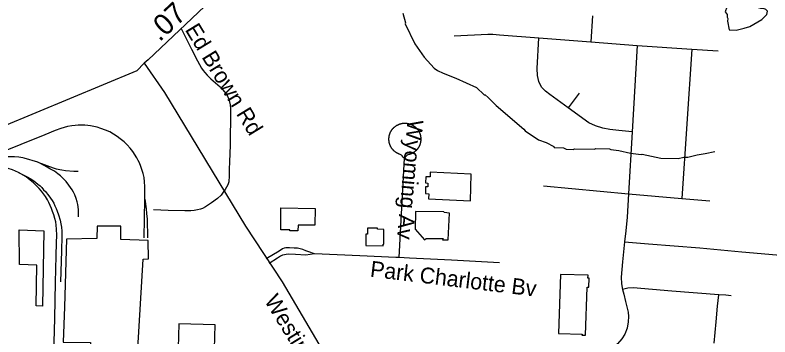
# Model space of a CAD drawing. Extents: x 1383679 to 1536984, y 460658 to 651027.
# Drawn here: x 1404192 to 1408689, y 513904 to 515819 of the extents above; entities that cross this region are included whole.
import ezdxf

# ---------------------------------------------------------------- set-up
doc = ezdxf.new("R2010")
doc.units = 0
for name, color, linetype in [('Exist Cultural Warehouse Building Footprint', 7, 'Continuous'), ('Exist Hydrographic Misc Water Feature', 7, 'Continuous'), ('Exist Railroad Spur', 7, 'Continuous'), ('Exist Road Non-System Type 51', 7, 'Continuous'), ('Exist Road Non-System Type 51 Label', 7, 'Continuous'), ('Exist Road Secondary Mileage Hundredths English Label', 7, 'Continuous'), ('Exist Road Secondary Type 51 Attributed', 7, 'Continuous'), ('Exist Road Secondary Type 51 Label', 7, 'Continuous')]:
    doc.layers.add(name, color=color, linetype=linetype)

msp = doc.modelspace()

# ---------------------------------------------------------------- linework, layer by layer
at = {"layer": 'Exist Cultural Warehouse Building Footprint'}
for points in [[(1406664.6, 514884.3), (1406664.6, 514855.9), (1406638.9, 514857), (1406637.7, 514820.7), (1406650.6, 514818.5), (1406650.6, 514798.1), (1406637.7, 514798.1), (1406637.7, 514757.2), (1406656.4, 514756.1), (1406655.3, 514726.6), (1406905.5, 514713), (1406909, 514871.8), (1406664.6, 514884.3)], [(1405774.8, 514672.7), (1405978.8, 514667.6), (1405977.7, 514570.1), (1405878.3, 514570.1), (1405876.5, 514536), (1405829.2, 514536), (1405828.6, 514541.1), (1405774.8, 514541.1), (1405774.8, 514672.7)], [(1406578.1, 514650.6), (1406575.7, 514545.1), (1406630.7, 514481.6), (1406641.2, 514490.7), (1406741.8, 514490.7), (1406738.3, 514481.6), (1406772.2, 514482.7), (1406780.4, 514640.4), (1406747.6, 514643.8), (1406745.3, 514648.3), (1406578.1, 514650.6)], [(1404640.6, 513870.7), (1404637.1, 513596.2), (1404573.9, 513591.7), (1404572.8, 513274.1), (1404918.9, 513273), (1404923.5, 513835.6), (1404953.9, 514367.6), (1404986.7, 514368.7), (1404984.3, 514477.6), (1404821.8, 514484.4), (1404821.8, 514562.7), (1404681.5, 514562.7), (1404679.2, 514489), (1404499.1, 514486.7), (1404486.2, 514082.9), (1404479.2, 513873.6), (1404640.6, 513870.7)], [(1406291.6, 514551.1), (1406292.2, 514515.9), (1406281.1, 514515.3), (1406281.7, 514447.3), (1406384.6, 514446.1), (1406384.6, 514455.2), (1406388.7, 514455.8), (1406388.1, 514543.7), (1406351.8, 514545.4), (1406351.2, 514551.1), (1406291.6, 514551.1)], [(1404215.5, 514540.6), (1404362.9, 514536), (1404355.9, 514086.8), (1404318.4, 514089.1), (1404320.8, 514331.9), (1404217.9, 514334.1), (1404215.5, 514540.6)], [(1407440.5, 514275.4), (1407428.8, 513924.9), (1407570.3, 513920.3), (1407567.9, 513913.5), (1407590.1, 513914.7), (1407600.7, 514199.4), (1407610, 514199.4), (1407611.2, 514253.8), (1407604.2, 514253.8), (1407605.3, 514270.8), (1407440.5, 514275.4)], [(1405162.1, 513767), (1405378.6, 513762.4), (1405383.1, 513976.8), (1405166.6, 513981.4), (1405162.1, 513767)]]:
    msp.add_lwpolyline(points, dxfattribs=at)
at = {"layer": 'Exist Hydrographic Misc Water Feature'}
for points in [[(1408422, 515839.7), (1408433.7, 515823.4), (1408433.4, 515807.4), (1408437.1, 515799.4), (1408436.8, 515783.4), (1408446.1, 515731.2), (1408487.7, 515730.3), (1408535.9, 515741.2), (1408568.2, 515752.4), (1408641.1, 515792.8), (1408669.7, 515822.2), (1408674.1, 515842), (1408664.3, 515852.2), (1408650.5, 515858.5), (1408634.5, 515858.9), (1408620.6, 515863.2), (1408582.5, 515864.1), (1408558.6, 515868.6), (1408438.7, 515871.3), (1408432.6, 515867.4), (1408422, 515839.7)], [(1406501.5, 515830.9), (1406517.1, 515774.2), (1406516, 515766.6), (1406573.5, 515649.3), (1406629.7, 515568.1), (1406688.4, 515502.8), (1406708, 515490.4), (1406741.7, 515473.6), (1406818.5, 515444.6), (1406940, 515389.2), (1406986.9, 515344.2), (1406993, 515344), (1407010.6, 515329.7), (1407057.6, 515280.6), (1407222.6, 515141), (1407230.4, 515130.8), (1407309.3, 515077), (1407355.7, 515060.6), (1407400.4, 515037), (1407404.3, 515030.9), (1407458.2, 515029.7), (1407474, 515021.4), (1407516, 515020.4), (1407524.1, 515024.2), (1407644.1, 515021.5), (1407652.2, 515025.4), (1407732.2, 515023.6), (1407740.1, 515019.4), (1407787.9, 515014.3), (1407858.8, 514997.3), (1407920.7, 514989.5), (1407927.5, 514991.2), (1408039, 514968.7), (1408143, 514966.4), (1408175.2, 514973.6), (1408199.2, 514973.1), (1408255.5, 514987.8), (1408303.7, 514994.7), (1408359.9, 515007.5)]]:
    msp.add_lwpolyline(points, dxfattribs=at)
at = {"layer": 'Exist Railroad Spur'}
msp.add_line((1404960.2, 514493.7), (1404964, 514723.9), dxfattribs=at)
for points in [[(1404964, 514723.9), (1404964.8, 514799.8), (1404963.1, 514827.1), (1404960.2, 514853.6), (1404954.8, 514877.1), (1404947.8, 514899.7), (1404941.3, 514919.1), (1404932.6, 514940.2), (1404925.9, 514954.3), (1404917.2, 514969.6), (1404894.2, 515007.3), (1404878.1, 515027), (1404859.7, 515047.4), (1404841, 515065.2), (1404818.7, 515083), (1404800.8, 515097.2), (1404779.1, 515111.6), (1404755.9, 515124.1), (1404730.7, 515135.4), (1404703.2, 515145.1), (1404680.7, 515151.6), (1404661.2, 515156.4), (1404641.2, 515160.1), (1404624.3, 515162.3), (1404607.7, 515163.6), (1404588.8, 515164.2), (1404568, 515164), (1404549.8, 515163.1), (1404529, 515160.3), (1404504.3, 515155.6), (1404484.1, 515151), (1404465.1, 515145.4), (1404431.5, 515132.4), (1404369.3, 515107), (1404226.9, 515049.2), (1404122.7, 515007.7)], [(1404326.7, 514943.2), (1404245.8, 514968.8), (1404238.2, 514970.4), (1404213.4, 514974.3), (1404188.8, 514975.9), (1404165.3, 514975.8), (1404145.9, 514975.4), (1404120.9, 514973.5), (1404103.9, 514970.4), (1404080.9, 514965.8), (1404041.7, 514955.6), (1403990.4, 514942.4), (1403955.1, 514933.2), (1403921.2, 514923.9), (1403880.5, 514909.5)], [(1404211.6, 514882.4), (1404177.3, 514898), (1404151.2, 514906.9), (1404129, 514912.6), (1404110, 514918.4), (1404082.6, 514923.6), (1404053.5, 514926), (1404032.2, 514927.1), (1404003.2, 514927.3), (1403974.1, 514924.5), (1403936.4, 514916.7), (1403904.9, 514908.9), (1403875.3, 514901.2), (1403839.6, 514891.4), (1403803.5, 514879)], [(1404326.7, 514943.2), (1404419.4, 514909.9), (1404435.7, 514905.2), (1404471, 514898.2), (1404491.9, 514894.3), (1404541, 514891.5), (1404567.1, 514891)], [(1404570.5, 514618.4), (1404570.6, 514639.3), (1404568.7, 514663.2), (1404566, 514692), (1404562.3, 514707.6), (1404556.5, 514727.2), (1404548.2, 514749.4), (1404539.7, 514764.8), (1404532.3, 514779), (1404512.9, 514807.9), (1404495.8, 514828.3), (1404480.1, 514845.6), (1404461.6, 514863.4), (1404447.2, 514874.9), (1404425.7, 514890.1), (1404399.8, 514904.9), (1404382.4, 514914.7), (1404339.4, 514938), (1404326.7, 514943.2)], [(1404211.6, 514882.4), (1404259.1, 514858.6), (1404284.9, 514844.4), (1404303.5, 514832), (1404316.1, 514822.5), (1404328.2, 514813.4), (1404340.6, 514802.9), (1404351.1, 514792.5), (1404361.8, 514780.3), (1404373.5, 514768.8), (1404385.5, 514754.6), (1404393.9, 514743.1), (1404403.1, 514730.5), (1404413.3, 514715.5), (1404422.9, 514699.3), (1404429.6, 514684.3), (1404436.8, 514669.3), (1404443.5, 514653.4), (1404450.5, 514631.2), (1404460.1, 514598.6), (1404464.7, 514576.2), (1404468.1, 514556.9), (1404470.7, 514532.7), (1404470.7, 514504.6), (1404468.3, 514415.9), (1404463.1, 514231.5)], [(1404422.5, 513800.3), (1404427.7, 514015.2), (1404432.9, 514227.3), (1404436.8, 514386.3), (1404439, 514464.4), (1404439.6, 514509.9), (1404438.6, 514544.9), (1404436.8, 514569.5), (1404433.8, 514588.8), (1404428.5, 514609.3), (1404422.5, 514629.9), (1404415.7, 514651.3), (1404408.7, 514668.4), (1404401.8, 514685.7), (1404393.7, 514703.7), (1404385.9, 514719.1), (1404372.9, 514738.9), (1404362, 514755.3), (1404349.6, 514770.9), (1404335.6, 514786.4), (1404319.1, 514804), (1404301.5, 514820.1), (1404282.4, 514837.1), (1404257.8, 514855.8), (1404211.6, 514882.4)], [(1404964, 514723.9), (1404972.6, 514665.9), (1404975.3, 514638.9), (1404978.3, 514604.5), (1404981.3, 514493.2)]]:
    msp.add_lwpolyline(points, dxfattribs=at)
at = {"layer": 'Exist Road Non-System Type 51'}
for p, q in [((1407631.4, 515814.3), (1407622.2, 515660.7)), ((1407312.4, 515684.7), (1407622.2, 515660.7)), ((1407622.2, 515660.7), (1407898.2, 515639.3)), ((1407898.2, 515639.3), (1407867.9, 515125.1)), ((1407898.2, 515639.3), (1408222.5, 515617.2)), ((1408222.5, 515617.2), (1408164.8, 514728.3)), ((1408222.5, 515617.2), (1408379.4, 515606.6)), ((1407552.6, 515355), (1407486.1, 515267.5)), ((1407867.9, 515125.1), (1407846.1, 514755.3)), ((1406509, 514967.3), (1406478.7, 514375.8)), ((1407340.5, 514803.9), (1407846.1, 514755.3)), ((1407846.1, 514755.3), (1408164.8, 514728.3)), ((1408164.8, 514728.3), (1408331.2, 514714.2))]:
    msp.add_line(p, q, dxfattribs=at)
for points in [[(1405181.6, 515739.4), (1405243.2, 515616), (1405278.6, 515547.4), (1405291, 515524.7), (1405302.6, 515504.2), (1405312, 515490.1), (1405321.8, 515477.7), (1405336.4, 515462.4), (1405357.2, 515441), (1405386.5, 515415.8), (1405412.9, 515391.8), (1405430.2, 515375.1), (1405447.1, 515353.2), (1405457.3, 515336.1), (1405464.9, 515318.5), (1405469.9, 515303.5), (1405472.9, 515286.2), (1405474.4, 515263.7), (1405475.3, 515229.7), (1405474.7, 515183.3), (1405473.6, 515111.5), (1405472.3, 515046.1), (1405469.8, 514945.6), (1405468, 514901.5), (1405467.1, 514862.1), (1405464.3, 514827.1), (1405458.6, 514809.8), (1405451.8, 514796.1), (1405443.7, 514781.6), (1405436.8, 514771.1)], [(1406806.9, 515696.2), (1407008.1, 515705), (1407038.8, 515705), (1407078.1, 515702.8), (1407312.4, 515684.7)], [(1407486.1, 515267.5), (1407377.8, 515346.2), (1407351.5, 515366), (1407327.4, 515390), (1407312.1, 515425), (1407303.4, 515460), (1407301.1, 515501.6), (1407312.4, 515684.7)], [(1407867.9, 515125.1), (1407788.9, 515131.9), (1407734.1, 515138.5), (1407692.6, 515147.2), (1407648.9, 515160.4), (1407609.5, 515177.8), (1407486.1, 515267.5)], [(1406426.4, 515118.2), (1406427, 515119.7), (1406427.7, 515121.2), (1406428.4, 515122.7), (1406429.1, 515124.2), (1406429.9, 515125.6), (1406430.7, 515127.1), (1406431.5, 515128.5), (1406432.4, 515130), (1406433.2, 515131.4), (1406434.1, 515132.8), (1406435, 515134.2), (1406435.9, 515135.5), (1406436.9, 515136.9), (1406437.9, 515138.2), (1406438.9, 515139.5), (1406439.9, 515140.8), (1406441, 515142.1), (1406442.1, 515143.4), (1406443.1, 515144.6), (1406444.3, 515145.8), (1406445.4, 515147), (1406446.6, 515148.2), (1406447.7, 515149.4), (1406448.9, 515150.5), (1406450.2, 515151.7), (1406451.4, 515152.8), (1406452.6, 515153.8), (1406453.9, 515154.9), (1406455.2, 515155.9), (1406456.5, 515156.9), (1406457.9, 515157.9), (1406459.2, 515158.9), (1406460.6, 515159.8), (1406461.9, 515160.8), (1406463.3, 515161.6), (1406464.8, 515162.5), (1406466.2, 515163.4), (1406467.6, 515164.2), (1406469.1, 515165), (1406470.5, 515165.7), (1406472, 515166.5), (1406473.5, 515167.2), (1406475, 515167.9), (1406476.5, 515168.6), (1406478.1, 515169.2), (1406479.6, 515169.8), (1406481.2, 515170.4), (1406482.7, 515171), (1406484.3, 515171.5), (1406485.9, 515172), (1406487.4, 515172.5), (1406489, 515172.9), (1406490.6, 515173.3), (1406492.3, 515173.7), (1406493.9, 515174.1), (1406495.5, 515174.4), (1406497.1, 515174.7), (1406498.8, 515175), (1406500.4, 515175.3), (1406502, 515175.5), (1406503.7, 515175.7), (1406505.3, 515175.8), (1406507, 515176), (1406508.6, 515176.1), (1406510.3, 515176.2), (1406511.9, 515176.2), (1406513.6, 515176.2), (1406515.3, 515176.2), (1406516.9, 515176.2), (1406518.6, 515176.1), (1406520.2, 515176), (1406521.9, 515175.9), (1406523.5, 515175.8), (1406525.2, 515175.6), (1406526.8, 515175.4), (1406528.4, 515175.1), (1406530.1, 515174.9), (1406531.7, 515174.6), (1406533.3, 515174.2), (1406535, 515173.9), (1406536.6, 515173.5), (1406538.2, 515173.1), (1406539.8, 515172.7), (1406541.4, 515172.2), (1406542.9, 515171.7), (1406544.5, 515171.2), (1406546.1, 515170.6), (1406547.6, 515170.1), (1406549.2, 515169.5), (1406550.7, 515168.8), (1406552.2, 515168.2), (1406553.7, 515167.5), (1406555.2, 515166.8), (1406556.7, 515166.1), (1406558.2, 515165.3), (1406559.7, 515164.5), (1406561.1, 515163.7), (1406562.5, 515162.9), (1406564, 515162)], [(1406564, 515162), (1406565.4, 515161.1), (1406566.7, 515160.2), (1406568.1, 515159.3), (1406569.5, 515158.3), (1406570.8, 515157.4), (1406572.1, 515156.4), (1406573.4, 515155.3), (1406574.7, 515154.3), (1406576, 515153.2), (1406577.2, 515152.1), (1406578.4, 515151), (1406579.7, 515149.9), (1406580.8, 515148.7), (1406582, 515147.6), (1406583.2, 515146.4), (1406584.3, 515145.1), (1406585.4, 515143.9), (1406586.5, 515142.7), (1406587.5, 515141.4), (1406588.6, 515140.1), (1406589.6, 515138.8), (1406590.6, 515137.5), (1406591.5, 515136.1), (1406592.5, 515134.8), (1406593.4, 515133.4), (1406594.3, 515132), (1406595.2, 515130.6), (1406596, 515129.2), (1406596.9, 515127.7), (1406597.7, 515126.3), (1406598.4, 515124.8), (1406599.2, 515123.3), (1406599.9, 515121.8), (1406600.6, 515120.3), (1406601.3, 515118.8), (1406601.9, 515117.3), (1406602.5, 515115.8), (1406603.1, 515114.2), (1406603.7, 515112.6), (1406604.2, 515111.1), (1406604.7, 515109.5), (1406605.2, 515107.9), (1406605.7, 515106.3), (1406606.1, 515104.7), (1406606.5, 515103.1), (1406606.8, 515101.5), (1406607.2, 515099.9), (1406607.5, 515098.2), (1406607.8, 515096.6), (1406608, 515095), (1406608.3, 515093.3), (1406608.5, 515091.7), (1406608.6, 515090), (1406608.8, 515088.4), (1406608.9, 515086.7), (1406609, 515085.1), (1406609, 515083.4), (1406609, 515081.8), (1406609, 515080.1), (1406609, 515078.5), (1406609, 515076.8), (1406608.9, 515075.2), (1406608.7, 515073.5), (1406608.6, 515071.9), (1406608.4, 515070.2), (1406608.2, 515068.6), (1406608, 515066.9), (1406607.7, 515065.3), (1406607.4, 515063.7), (1406607.1, 515062), (1406606.8, 515060.4), (1406606.4, 515058.8), (1406606, 515057.2), (1406605.6, 515055.6), (1406605.1, 515054), (1406604.6, 515052.4), (1406604.1, 515050.8), (1406603.6, 515049.3), (1406603, 515047.7), (1406602.4, 515046.2), (1406601.8, 515044.6), (1406601.1, 515043.1), (1406600.4, 515041.6), (1406599.7, 515040.1), (1406599, 515038.6), (1406598.3, 515037.1), (1406597.5, 515035.7), (1406596.7, 515034.2), (1406595.8, 515032.8), (1406595, 515031.4), (1406594.1, 515030), (1406593.2, 515028.6), (1406592.3, 515027.2), (1406591.3, 515025.8), (1406590.3, 515024.5), (1406589.4, 515023.2), (1406588.3, 515021.9), (1406587.3, 515020.6), (1406586.2, 515019.3)], [(1406509, 514967.3), (1406503.5, 514974.5), (1406497.3, 514981.1), (1406493.5, 514985), (1406489.6, 514987.5), (1406482.9, 514991.3), (1406481.3, 514991.8), (1406479.8, 514992.4), (1406478.2, 514993), (1406476.7, 514993.7), (1406475.2, 514994.3), (1406473.7, 514995), (1406472.2, 514995.7), (1406470.7, 514996.5), (1406469.2, 514997.2), (1406467.8, 514998), (1406466.3, 514998.8), (1406464.9, 514999.7), (1406463.5, 515000.5), (1406462.1, 515001.4), (1406460.7, 515002.4), (1406459.3, 515003.3), (1406458, 515004.3), (1406456.7, 515005.2), (1406455.3, 515006.3), (1406454.1, 515007.3), (1406452.8, 515008.3), (1406451.5, 515009.4), (1406450.3, 515010.5), (1406449.1, 515011.6), (1406447.9, 515012.8), (1406446.7, 515013.9), (1406445.5, 515015.1), (1406444.4, 515016.3), (1406443.3, 515017.5), (1406442.2, 515018.8), (1406441.1, 515020), (1406440, 515021.3), (1406439, 515022.6), (1406438, 515023.9), (1406437, 515025.3), (1406436, 515026.6), (1406435.1, 515028), (1406434.2, 515029.4), (1406433.3, 515030.8), (1406432.4, 515032.2), (1406431.6, 515033.6), (1406430.8, 515035), (1406430, 515036.5), (1406429.2, 515038), (1406428.5, 515039.5), (1406427.8, 515040.9), (1406427.1, 515042.5), (1406426.4, 515044), (1406425.8, 515045.5), (1406425.2, 515047), (1406424.6, 515048.6), (1406424, 515050.2), (1406423.5, 515051.7), (1406423, 515053.3), (1406422.6, 515054.9), (1406422.1, 515056.5), (1406421.7, 515058.1), (1406421.3, 515059.7), (1406420.9, 515061.3), (1406420.6, 515062.9), (1406420.3, 515064.6), (1406420, 515066.2), (1406419.8, 515067.8), (1406419.6, 515069.5), (1406419.4, 515071.1), (1406419.2, 515072.8), (1406419.1, 515074.4), (1406419, 515076.1), (1406418.9, 515077.7), (1406418.9, 515079.4), (1406418.9, 515081.1), (1406418.9, 515082.7), (1406418.9, 515084.4), (1406419, 515086), (1406419.1, 515087.7), (1406419.2, 515089.3), (1406419.4, 515091), (1406419.6, 515092.6), (1406419.8, 515094.3), (1406420, 515095.9), (1406420.3, 515097.5), (1406420.6, 515099.2), (1406420.9, 515100.8), (1406421.3, 515102.4), (1406421.7, 515104), (1406422.1, 515105.6), (1406422.5, 515107.2), (1406423, 515108.8), (1406423.5, 515110.4), (1406424, 515112), (1406424.5, 515113.5), (1406425.1, 515115.1), (1406425.7, 515116.6), (1406426.4, 515118.2)], [(1406586.2, 515019.3), (1406585.1, 515018.1), (1406584, 515016.8), (1406582.9, 515015.6), (1406581.7, 515014.4), (1406580.6, 515013.3), (1406579.4, 515012.1), (1406578.2, 515011), (1406576.9, 515009.9), (1406575.7, 515008.8), (1406574.4, 515007.7), (1406573.1, 515006.7), (1406571.8, 515005.7), (1406570.5, 515004.7), (1406569.2, 515003.7), (1406567.8, 515002.8), (1406566.4, 515001.8), (1406565, 515000.9), (1406563.6, 515000.1), (1406562.2, 514999.2), (1406560.8, 514998.4), (1406559.3, 514997.6), (1406557.9, 514996.8), (1406556.4, 514996), (1406554.9, 514995.3), (1406553.4, 514994.6), (1406551.9, 514993.9), (1406550.4, 514993.3), (1406548.8, 514992.7), (1406547.3, 514992.1), (1406545.7, 514991.5), (1406544.2, 514991), (1406542.6, 514990.5), (1406541, 514990), (1406539.4, 514989.5), (1406537.8, 514989.1), (1406531.4, 514987.3), (1406527, 514985.1), (1406521.7, 514980.6), (1406515.3, 514974.2), (1406509, 514967.3)], [(1405436.8, 514771.1), (1405436.4, 514770.5), (1405419.3, 514747.8), (1405397.9, 514727.7), (1405362.5, 514701.1), (1405326.6, 514678.3), (1405308.1, 514668.9), (1405296.6, 514664.3), (1405278.3, 514659.7), (1405258.1, 514657.1), (1405239.4, 514655.4), (1405225.2, 514654.3), (1405203.7, 514654.7), (1405102.9, 514656.5), (1405016.2, 514659.8)], [(1407846.1, 514755.3), (1407838, 514617.2), (1407830.1, 514534.5), (1407822.4, 514470.6)], [(1407822.4, 514470.6), (1407810.1, 514351.1), (1407802.2, 514260.6), (1407804.5, 514220.3), (1407810.1, 514185.7)], [(1407822.4, 514470.6), (1407965.4, 514457.3), (1408270.6, 514434), (1408520.9, 514410.8), (1408773.6, 514388.2), (1409018.9, 514366.7), (1409245.1, 514347.5), (1409369, 514337.6)], [(1405976, 514399.1), (1405941.2, 514410.4), (1405924.7, 514416.7), (1405906.2, 514424.2), (1405890.9, 514428.7), (1405874, 514431.6), (1405853.7, 514432.6), (1405827, 514433.7), (1405805, 514433.9), (1405795, 514432.4), (1405784.6, 514428.4), (1405764.1, 514415), (1405687.3, 514368.9)], [(1405976, 514399.1), (1405924.6, 514391.1), (1405862.6, 514395.2), (1405823.5, 514395.7), (1405807.2, 514394.8), (1405796.5, 514393.5), (1405785.8, 514389.7), (1405773.5, 514383.7), (1405755.8, 514373.2), (1405705.7, 514340.1)], [(1406478.7, 514375.8), (1406459.8, 514376.5), (1406246.2, 514385.9), (1405976, 514399.1)], [(1407078.5, 514344), (1406791.5, 514360.4), (1406542.1, 514373.4), (1406478.7, 514375.8)], [(1407440.5, 514275.4), (1407428.8, 513924.9), (1407570.3, 513920.3), (1407567.9, 513913.5), (1407590.1, 513914.7), (1407600.7, 514199.4), (1407610, 514199.4), (1407611.2, 514253.8), (1407604.2, 514253.8), (1407605.3, 514270.8), (1407440.5, 514275.4)], [(1407810.1, 514185.7), (1407817.9, 514157.7), (1407828, 514115.2), (1407836.9, 514082.8), (1407844.8, 514051.5), (1407845.9, 514024.7), (1407844.8, 513993.3), (1407839.1, 513955.5), (1407825, 513921.2), (1407805.6, 513892.2), (1407781.1, 513863.2), (1407748.9, 513835.4), (1407681.9, 513795.4)], [(1408384.8, 514154.3), (1408105.2, 514175.6), (1407873.9, 514196.8), (1407841.4, 514193.5), (1407810.1, 514185.7)], [(1408356.1, 513866.9), (1408368, 513994.5), (1408376.9, 514086.2), (1408384.8, 514154.3)], [(1408457.4, 514148.8), (1408426.1, 514152.1), (1408384.8, 514154.3)]]:
    msp.add_lwpolyline(points, dxfattribs=at)
at = {"layer": 'Exist Road Secondary Type 51 Attributed'}
for points in [[(1405484.1, 516097.2), (1405478.3, 516068.1), (1405474.7, 516056.6), (1405464.9, 516032.1), (1405457.3, 516016.9), (1405446.7, 515999.4), (1405416.2, 515964.5), (1405357.6, 515906.8), (1404985.2, 515552.5), (1404961.5, 515533.5)], [(1404961.5, 515533.5), (1404917.9, 515487.9), (1404114, 515153.4), (1403547.3, 514929.3), (1403418.6, 514870.6), (1402576.1, 514456.5), (1402535, 514440.5), (1402419.5, 514400), (1402316.8, 514373.4), (1402292, 514369.3), (1402259.3, 514364.7), (1402226.7, 514361), (1402184.3, 514357.4), (1401917.5, 514329.7), (1401812, 514290.4), (1401757.6, 514257.4), (1401742, 514245.5), (1401718.1, 514225.1), (1401690.6, 514199), (1401663.5, 514169.8), (1401547.1, 514030.3)], [(1404961.5, 515533.5), (1405081.1, 515357.9), (1405565, 514562.6), (1405783.8, 514231.4), (1406041.9, 513793.7), (1407003.6, 512208.3), (1407241.4, 511803), (1407528.8, 511343.2), (1407627.4, 511215.9), (1407752.7, 511078), (1407881.9, 510956.9), (1408044.5, 510842.8), (1408147.1, 510786.7), (1408535.7, 510576), (1408736.5, 510466.6)]]:
    msp.add_lwpolyline(points, dxfattribs=at)

# ---------------------------------------------------------------- texts
at = {"layer": 'Exist Road Non-System Type 51 Label'}
for s, rotation, p in [('Ed Brown Rd', 301.3986, (1405201.5, 515732.8)), ('Wyoming Av', 264.965, (1406529.6, 515198.8)), ('Park Charlotte Bv', 353.1243, (1406303.5, 514263.1))]:
    msp.add_text(s, height=95, rotation=rotation, dxfattribs=at).set_placement(p)
at = {"layer": 'Exist Road Secondary Mileage Hundredths English Label'}
msp.add_text('.07', height=125, rotation=43.13, dxfattribs=at).set_placement((1405052.5, 515656.4))
at = {"layer": 'Exist Road Secondary Type 51 Label'}
msp.add_text('Westinghouse Bv', height=95, rotation=301.5436, dxfattribs=at).set_placement((1405673.9, 514120.2))

doc.saveas('drawing.dxf')
